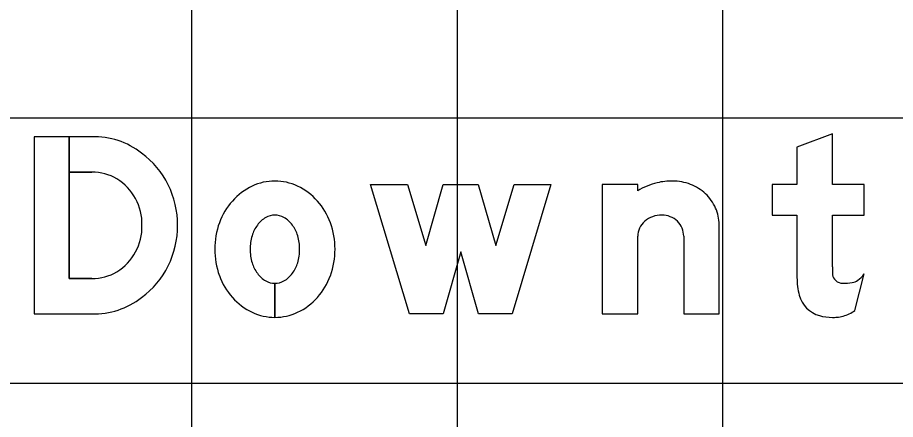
# Model space of a CAD drawing. Extents: x 2193008 to 2198143, y 1236112 to 1237864.
# Drawn here: x 2196691.39 to 2196698.01, y 1237172.77 to 1237175.8 of the extents above; entities that cross this region are included whole.
import ezdxf

# ---------------------------------------------------------------- set-up
doc = ezdxf.new("R2010")
doc.units = 0
for name, color, linetype in [('GSBWFILL', 7, 'Continuous'), ('GSCOLORFILL', 7, 'Continuous'), ('GSOUTLINE', 7, 'Continuous'), ('M-ROADS', 7, 'Continuous')]:
    doc.layers.add(name, color=color, linetype=linetype)

msp = doc.modelspace()

# ---------------------------------------------------------------- linework, layer by layer
at = {"layer": 'GSBWFILL'}
for p, q in [((2196696.411, 1237174.1542), (2196696.411, 1237173.5694)), ((2196691.9529, 1237173.8361), (2196691.7822, 1237173.8361)), ((2196697.7009, 1237173.5942), (2196697.771, 1237173.8703)), ((2196693.331, 1237173.7994), (2196693.331, 1237173.5428)), ((2196693.3311, 1237173.5428), (2196693.3311, 1237173.7994))]:
    msp.add_line(p, q, dxfattribs=at)
for points in [[(2196691.7822, 1237173.8361), (2196691.7822, 1237174.9028), (2196691.5177, 1237174.9028), (2196691.5177, 1237173.5694), (2196691.9529, 1237173.5694)], [(2196691.9529, 1237174.9028), (2196691.7823, 1237174.9028), (2196691.7823, 1237174.6361), (2196691.9529, 1237174.6361)], [(2196697.531, 1237173.9228), (2196697.531, 1237174.3128), (2196697.771, 1237174.3128), (2196697.771, 1237174.5428), (2196697.531, 1237174.5428), (2196697.531, 1237174.9261), (2196697.2644, 1237174.825), (2196697.2644, 1237174.5428), (2196697.0777, 1237174.5428), (2196697.0777, 1237174.3128), (2196697.2644, 1237174.3128), (2196697.2644, 1237173.8422)], [(2196696.0644, 1237174.4946), (2196696.0644, 1237174.5428), (2196695.7977, 1237174.5428), (2196695.7977, 1237173.5694), (2196696.0644, 1237173.5694), (2196696.0644, 1237174.1542)], [(2196696.411, 1237173.5694), (2196696.6777, 1237173.5694), (2196696.6777, 1237174.242)]]:
    msp.add_lwpolyline(points, dxfattribs=at)
msp.add_lwpolyline([(2196695.411, 1237174.5428), (2196695.1177, 1237173.5694), (2196694.8644, 1237173.5694), (2196694.731, 1237174.0361), (2196694.5977, 1237173.5694), (2196694.3444, 1237173.5694), (2196694.051, 1237174.5428), (2196694.3296, 1237174.5428), (2196694.4676, 1237174.0847), (2196694.5985, 1237174.5428), (2196694.8636, 1237174.5428), (2196694.9945, 1237174.0847), (2196695.1325, 1237174.5428)], close=True, dxfattribs=at)
for centre, major_axis, ratio, start_param, end_param in [((2196691.9704, 1237174.3195), (0, 0.5836), 0.992009, 5.621793, 6.313477), ((2196691.9392, 1237174.2427), (0, 0.6639), 0.992009, 4.702399, 5.655315), ((2196691.9593, 1237174.2754), (0, 0.3608), 0.992009, 5.75224, 6.301036), ((2196691.9346, 1237174.2465), (0, 0.3983), 0.992009, 4.686283, 5.735161), ((2196693.331, 1237174.1676), (0, 0.4018), 0.999994, 0, 0.438571), ((2196693.331, 1237174.1676), (0, 0.4018), 0.999994, 5.844614, 6.283185), ((2196696.3223, 1237174.0896), (0, 0.4802), 0.999997, 0.235088, 0.567132), ((2196696.3269, 1237174.0361), (0, 0.5334), 0.999997, 0, 0.219986), ((2196696.3269, 1237174.194), (0, 0.3754), 0.999997, 5.914285, 6.283185), ((2196693.3564, 1237174.1136), (0, 0.4615), 0.999994, 0.438571, 0.847388), ((2196693.3057, 1237174.1136), (0, 0.4615), 0.999994, 5.435798, 5.844614), ((2196696.3359, 1237174.2174), (0, 0.3503), 0.999997, 5.532258, 5.914285), ((2196696.3499, 1237174.2324), (0, 0.3299), 0.999997, 5.130076, 5.532258), ((2196693.3959, 1237174.0788), (0, 0.5141), 0.999994, 0.847388, 1.220117), ((2196693.2662, 1237174.0788), (0, 0.5141), 0.999994, 5.063069, 5.435798), ((2196696.3715, 1237174.242), (0, 0.3062), 0.999997, 4.712389, 5.130076), ((2196693.3636, 1237174.1179), (0, 0.2035), 0.999994, 0.517724, 0.942), ((2196693.331, 1237174.1751), (0, 0.1377), 0.999994, 0, 0.517724), ((2196693.331, 1237174.1751), (0, 0.1377), 0.999994, 5.765461, 6.283185), ((2196693.2985, 1237174.1179), (0, 0.2035), 0.999994, 5.341185, 5.765461), ((2196696.2384, 1237174.1282), (0, 0.1835), 0.999997, 0.345704, 0.715718), ((2196696.2473, 1237174.1034), (0, 0.2099), 0.999997, 0, 0.345704), ((2196696.2473, 1237174.1448), (0, 0.1684), 0.999997, 5.900624, 6.283185), ((2196696.2491, 1237174.1494), (0, 0.1635), 0.999997, 5.51227, 5.900624), ((2196691.9346, 1237174.2257), (0, 0.3983), 0.992009, 3.689617, 4.738495), ((2196691.9392, 1237174.2295), (0, 0.6639), 0.992009, 3.769463, 4.722379), ((2196693.4578, 1237174.0561), (0, 0.5801), 0.999994, 1.220117, 1.570796), ((2196693.415, 1237174.0805), (0, 0.267), 0.999994, 0.942, 1.278197), ((2196693.2471, 1237174.0805), (0, 0.267), 0.999994, 5.004989, 5.341185), ((2196693.2043, 1237174.0561), (0, 0.5801), 0.999994, 4.712389, 5.063069), ((2196696.2246, 1237174.1441), (0, 0.1625), 0.999997, 0.715718, 1.126231), ((2196696.252, 1237174.1523), (0, 0.1594), 0.999997, 5.115435, 5.51227), ((2196693.4961, 1237174.0561), (0, 0.3517), 0.999994, 1.278197, 1.570796), ((2196693.166, 1237174.0561), (0, 0.3517), 0.999994, 4.712389, 5.004989), ((2196696.2033, 1237174.1542), (0, 0.1389), 0.999997, 1.126231, 1.570796), ((2196696.2564, 1237174.1542), (0, 0.1546), 0.999997, 4.712389, 5.115435), ((2196693.4578, 1237174.0561), (0, 0.5801), 0.999994, 1.570796, 1.921476), ((2196693.4961, 1237174.0561), (0, 0.3517), 0.999994, 1.570796, 1.863396), ((2196693.166, 1237174.0561), (0, 0.3517), 0.999994, 4.419789, 4.712389), ((2196693.2043, 1237174.0561), (0, 0.5801), 0.999994, 4.361709, 4.712389), ((2196693.415, 1237174.0317), (0, 0.267), 0.999994, 1.863396, 2.199593), ((2196693.2471, 1237174.0317), (0, 0.267), 0.999994, 4.083593, 4.419789), ((2196699.2003, 1237173.9228), (0, 1.6693), 0.999992, 1.570796, 1.606005), ((2196691.9593, 1237174.1969), (0, 0.3608), 0.992009, 3.123742, 3.672538), ((2196693.3959, 1237174.0335), (0, 0.5141), 0.999994, 1.921476, 2.294205), ((2196693.3636, 1237173.9943), (0, 0.2035), 0.999994, 2.199593, 2.623869), ((2196693.2985, 1237173.9943), (0, 0.2035), 0.999994, 3.659317, 4.083593), ((2196693.2662, 1237174.0335), (0, 0.5141), 0.999994, 3.98898, 4.361709), ((2196697.7818, 1237173.8422), (0, 0.5174), 0.999992, 1.570796, 1.830698), ((2196697.6076, 1237173.877), (0, 0.0767), 0.999992, 1.74085, 2.407828), ((2196697.5955, 1237174.0011), (0, 0.2189), 0.999992, 3.756278, 4.071638), ((2196693.331, 1237173.9371), (0, 0.1377), 0.999994, 2.623869, 3.141593), ((2196693.331, 1237173.9371), (0, 0.1377), 0.999994, 3.142077, 3.659317), ((2196697.6101, 1237173.8797), (0, 0.0803), 0.999992, 2.407828, 3.141593), ((2196697.6101, 1237174.2205), (0, 0.4211), 0.999992, 3.141593, 3.310762), ((2196697.6641, 1237173.904), (0, 0.1), 0.999992, 3.310762, 3.756278), ((2196691.9704, 1237174.1528), (0, 0.5836), 0.992009, 3.111301, 3.802985), ((2196693.3564, 1237173.9986), (0, 0.4615), 0.999994, 2.294205, 2.703022), ((2196693.3057, 1237173.9986), (0, 0.4615), 0.999994, 3.580164, 3.98898), ((2196697.4911, 1237173.7649), (0, 0.2167), 0.999992, 1.830698, 2.869526), ((2196693.331, 1237173.9446), (0, 0.4018), 0.999994, 2.703022, 3.141593), ((2196693.331, 1237173.9446), (0, 0.4018), 0.999994, 3.141759, 3.580164), ((2196697.5225, 1237173.8565), (0, 0.3172), 0.999992, 3.427755, 3.738844), ((2196697.531, 1237173.9079), (0, 0.3651), 0.999992, 2.869526, 3.141593), ((2196697.531, 1237174.0686), (0, 0.5258), 0.999992, 3.141593, 3.205734), ((2196697.5509, 1237173.7601), (0, 0.2167), 0.999992, 3.205734, 3.427755)]:
    msp.add_ellipse(centre, major_axis=major_axis, ratio=ratio, start_param=start_param, end_param=end_param, dxfattribs=at)
at = {"layer": 'GSCOLORFILL'}
for p, q in [((2196696.411, 1237174.1542), (2196696.411, 1237173.5694)), ((2196691.9529, 1237173.8361), (2196691.7822, 1237173.8361)), ((2196697.7009, 1237173.5942), (2196697.771, 1237173.8703)), ((2196693.331, 1237173.7994), (2196693.331, 1237173.5428)), ((2196693.3311, 1237173.5428), (2196693.3311, 1237173.7994))]:
    msp.add_line(p, q, dxfattribs=at)
for points in [[(2196691.7822, 1237173.8361), (2196691.7822, 1237174.9028), (2196691.5177, 1237174.9028), (2196691.5177, 1237173.5694), (2196691.9529, 1237173.5694)], [(2196691.9529, 1237174.9028), (2196691.7823, 1237174.9028), (2196691.7823, 1237174.6361), (2196691.9529, 1237174.6361)], [(2196697.531, 1237173.9228), (2196697.531, 1237174.3128), (2196697.771, 1237174.3128), (2196697.771, 1237174.5428), (2196697.531, 1237174.5428), (2196697.531, 1237174.9261), (2196697.2644, 1237174.825), (2196697.2644, 1237174.5428), (2196697.0777, 1237174.5428), (2196697.0777, 1237174.3128), (2196697.2644, 1237174.3128), (2196697.2644, 1237173.8422)], [(2196696.0644, 1237174.4946), (2196696.0644, 1237174.5428), (2196695.7977, 1237174.5428), (2196695.7977, 1237173.5694), (2196696.0644, 1237173.5694), (2196696.0644, 1237174.1542)], [(2196696.411, 1237173.5694), (2196696.6777, 1237173.5694), (2196696.6777, 1237174.242)]]:
    msp.add_lwpolyline(points, dxfattribs=at)
msp.add_lwpolyline([(2196695.411, 1237174.5428), (2196695.1177, 1237173.5694), (2196694.8644, 1237173.5694), (2196694.731, 1237174.0361), (2196694.5977, 1237173.5694), (2196694.3444, 1237173.5694), (2196694.051, 1237174.5428), (2196694.3296, 1237174.5428), (2196694.4676, 1237174.0847), (2196694.5985, 1237174.5428), (2196694.8636, 1237174.5428), (2196694.9945, 1237174.0847), (2196695.1325, 1237174.5428)], close=True, dxfattribs=at)
for centre, major_axis, ratio, start_param, end_param in [((2196691.9704, 1237174.3195), (0, 0.5836), 0.992009, 5.621793, 6.313477), ((2196691.9392, 1237174.2427), (0, 0.6639), 0.992009, 4.702399, 5.655315), ((2196691.9593, 1237174.2754), (0, 0.3608), 0.992009, 5.75224, 6.301036), ((2196691.9346, 1237174.2465), (0, 0.3983), 0.992009, 4.686283, 5.735161), ((2196693.331, 1237174.1676), (0, 0.4018), 0.999994, 0, 0.438571), ((2196693.331, 1237174.1676), (0, 0.4018), 0.999994, 5.844614, 6.283185), ((2196696.3223, 1237174.0896), (0, 0.4802), 0.999997, 0.235088, 0.567132), ((2196696.3269, 1237174.0361), (0, 0.5334), 0.999997, 0, 0.219986), ((2196696.3269, 1237174.194), (0, 0.3754), 0.999997, 5.914285, 6.283185), ((2196693.3564, 1237174.1136), (0, 0.4615), 0.999994, 0.438571, 0.847388), ((2196693.3057, 1237174.1136), (0, 0.4615), 0.999994, 5.435798, 5.844614), ((2196696.3359, 1237174.2174), (0, 0.3503), 0.999997, 5.532258, 5.914285), ((2196696.3499, 1237174.2324), (0, 0.3299), 0.999997, 5.130076, 5.532258), ((2196693.3959, 1237174.0788), (0, 0.5141), 0.999994, 0.847388, 1.220117), ((2196693.2662, 1237174.0788), (0, 0.5141), 0.999994, 5.063069, 5.435798), ((2196696.3715, 1237174.242), (0, 0.3062), 0.999997, 4.712389, 5.130076), ((2196693.3636, 1237174.1179), (0, 0.2035), 0.999994, 0.517724, 0.942), ((2196693.331, 1237174.1751), (0, 0.1377), 0.999994, 0, 0.517724), ((2196693.331, 1237174.1751), (0, 0.1377), 0.999994, 5.765461, 6.283185), ((2196693.2985, 1237174.1179), (0, 0.2035), 0.999994, 5.341185, 5.765461), ((2196696.2384, 1237174.1282), (0, 0.1835), 0.999997, 0.345704, 0.715718), ((2196696.2473, 1237174.1034), (0, 0.2099), 0.999997, 0, 0.345704), ((2196696.2473, 1237174.1448), (0, 0.1684), 0.999997, 5.900624, 6.283185), ((2196696.2491, 1237174.1494), (0, 0.1635), 0.999997, 5.51227, 5.900624), ((2196691.9346, 1237174.2257), (0, 0.3983), 0.992009, 3.689617, 4.738495), ((2196691.9392, 1237174.2295), (0, 0.6639), 0.992009, 3.769463, 4.722379), ((2196693.4578, 1237174.0561), (0, 0.5801), 0.999994, 1.220117, 1.570796), ((2196693.415, 1237174.0805), (0, 0.267), 0.999994, 0.942, 1.278197), ((2196693.2471, 1237174.0805), (0, 0.267), 0.999994, 5.004989, 5.341185), ((2196693.2043, 1237174.0561), (0, 0.5801), 0.999994, 4.712389, 5.063069), ((2196696.2246, 1237174.1441), (0, 0.1625), 0.999997, 0.715718, 1.126231), ((2196696.252, 1237174.1523), (0, 0.1594), 0.999997, 5.115435, 5.51227), ((2196693.4961, 1237174.0561), (0, 0.3517), 0.999994, 1.278197, 1.570796), ((2196693.166, 1237174.0561), (0, 0.3517), 0.999994, 4.712389, 5.004989), ((2196696.2033, 1237174.1542), (0, 0.1389), 0.999997, 1.126231, 1.570796), ((2196696.2564, 1237174.1542), (0, 0.1546), 0.999997, 4.712389, 5.115435), ((2196693.4578, 1237174.0561), (0, 0.5801), 0.999994, 1.570796, 1.921476), ((2196693.4961, 1237174.0561), (0, 0.3517), 0.999994, 1.570796, 1.863396), ((2196693.166, 1237174.0561), (0, 0.3517), 0.999994, 4.419789, 4.712389), ((2196693.2043, 1237174.0561), (0, 0.5801), 0.999994, 4.361709, 4.712389), ((2196693.415, 1237174.0317), (0, 0.267), 0.999994, 1.863396, 2.199593), ((2196693.2471, 1237174.0317), (0, 0.267), 0.999994, 4.083593, 4.419789), ((2196699.2003, 1237173.9228), (0, 1.6693), 0.999992, 1.570796, 1.606005), ((2196691.9593, 1237174.1969), (0, 0.3608), 0.992009, 3.123742, 3.672538), ((2196693.3959, 1237174.0335), (0, 0.5141), 0.999994, 1.921476, 2.294205), ((2196693.3636, 1237173.9943), (0, 0.2035), 0.999994, 2.199593, 2.623869), ((2196693.2985, 1237173.9943), (0, 0.2035), 0.999994, 3.659317, 4.083593), ((2196693.2662, 1237174.0335), (0, 0.5141), 0.999994, 3.98898, 4.361709), ((2196697.7818, 1237173.8422), (0, 0.5174), 0.999992, 1.570796, 1.830698), ((2196697.6076, 1237173.877), (0, 0.0767), 0.999992, 1.74085, 2.407828), ((2196697.5955, 1237174.0011), (0, 0.2189), 0.999992, 3.756278, 4.071638), ((2196693.331, 1237173.9371), (0, 0.1377), 0.999994, 2.623869, 3.141593), ((2196693.331, 1237173.9371), (0, 0.1377), 0.999994, 3.142077, 3.659317), ((2196697.6101, 1237173.8797), (0, 0.0803), 0.999992, 2.407828, 3.141593), ((2196697.6101, 1237174.2205), (0, 0.4211), 0.999992, 3.141593, 3.310762), ((2196697.6641, 1237173.904), (0, 0.1), 0.999992, 3.310762, 3.756278), ((2196691.9704, 1237174.1528), (0, 0.5836), 0.992009, 3.111301, 3.802985), ((2196693.3564, 1237173.9986), (0, 0.4615), 0.999994, 2.294205, 2.703022), ((2196693.3057, 1237173.9986), (0, 0.4615), 0.999994, 3.580164, 3.98898), ((2196697.4911, 1237173.7649), (0, 0.2167), 0.999992, 1.830698, 2.869526), ((2196693.331, 1237173.9446), (0, 0.4018), 0.999994, 2.703022, 3.141593), ((2196693.331, 1237173.9446), (0, 0.4018), 0.999994, 3.141759, 3.580164), ((2196697.5225, 1237173.8565), (0, 0.3172), 0.999992, 3.427755, 3.738844), ((2196697.531, 1237173.9079), (0, 0.3651), 0.999992, 2.869526, 3.141593), ((2196697.531, 1237174.0686), (0, 0.5258), 0.999992, 3.141593, 3.205734), ((2196697.5509, 1237173.7601), (0, 0.2167), 0.999992, 3.205734, 3.427755)]:
    msp.add_ellipse(centre, major_axis=major_axis, ratio=ratio, start_param=start_param, end_param=end_param, dxfattribs=at)
at = {"layer": 'GSOUTLINE'}
for p, q in [((2196696.411, 1237174.1542), (2196696.411, 1237173.5694)), ((2196691.9529, 1237173.8361), (2196691.9529, 1237173.8361)), ((2196697.7009, 1237173.5942), (2196697.771, 1237173.8703)), ((2196691.9529, 1237173.5694), (2196691.9529, 1237173.5694))]:
    msp.add_line(p, q, dxfattribs=at)
for points in [[(2196691.9529, 1237174.9028), (2196691.5177, 1237174.9028), (2196691.5177, 1237173.5694), (2196691.9529, 1237173.5694)], [(2196697.531, 1237173.9228), (2196697.531, 1237174.3128), (2196697.771, 1237174.3128), (2196697.771, 1237174.5428), (2196697.531, 1237174.5428), (2196697.531, 1237174.9261), (2196697.2644, 1237174.825), (2196697.2644, 1237174.5428), (2196697.0777, 1237174.5428), (2196697.0777, 1237174.3128), (2196697.2644, 1237174.3128), (2196697.2644, 1237173.8422)], [(2196691.9529, 1237174.6361), (2196691.7822, 1237174.6361), (2196691.7822, 1237173.8361), (2196691.9529, 1237173.8361)], [(2196696.0644, 1237174.4946), (2196696.0644, 1237174.5428), (2196695.7977, 1237174.5428), (2196695.7977, 1237173.5694), (2196696.0644, 1237173.5694), (2196696.0644, 1237174.1542)], [(2196696.411, 1237173.5694), (2196696.6777, 1237173.5694), (2196696.6777, 1237174.242)]]:
    msp.add_lwpolyline(points, dxfattribs=at)
msp.add_lwpolyline([(2196695.411, 1237174.5428), (2196695.1177, 1237173.5694), (2196694.8644, 1237173.5694), (2196694.731, 1237174.0361), (2196694.5977, 1237173.5694), (2196694.3444, 1237173.5694), (2196694.051, 1237174.5428), (2196694.3296, 1237174.5428), (2196694.4676, 1237174.0847), (2196694.5985, 1237174.5428), (2196694.8636, 1237174.5428), (2196694.9945, 1237174.0847), (2196695.1325, 1237174.5428)], close=True, dxfattribs=at)
for centre, major_axis, ratio, start_param, end_param in [((2196691.9704, 1237174.3195), (0, 0.5836), 0.992009, 5.621793, 6.313477), ((2196691.9392, 1237174.2427), (0, 0.6639), 0.992009, 4.702399, 5.655315), ((2196691.9593, 1237174.2754), (0, 0.3608), 0.992009, 5.75224, 6.301036), ((2196691.9346, 1237174.2465), (0, 0.3983), 0.992009, 4.686283, 5.735161), ((2196693.331, 1237174.1676), (0, 0.4018), 0.999994, 0, 0.438571), ((2196693.331, 1237174.1676), (0, 0.4018), 0.999994, 5.844614, 6.283185), ((2196696.3223, 1237174.0896), (0, 0.4802), 0.999997, 0.235088, 0.567132), ((2196696.3269, 1237174.0361), (0, 0.5334), 0.999997, 0, 0.219986), ((2196696.3269, 1237174.194), (0, 0.3754), 0.999997, 5.914285, 6.283185), ((2196693.3564, 1237174.1136), (0, 0.4615), 0.999994, 0.438571, 0.847388), ((2196693.3057, 1237174.1136), (0, 0.4615), 0.999994, 5.435798, 5.844614), ((2196696.3359, 1237174.2174), (0, 0.3503), 0.999997, 5.532258, 5.914285), ((2196696.3499, 1237174.2324), (0, 0.3299), 0.999997, 5.130076, 5.532258), ((2196693.3959, 1237174.0788), (0, 0.5141), 0.999994, 0.847388, 1.220117), ((2196693.2662, 1237174.0788), (0, 0.5141), 0.999994, 5.063069, 5.435798), ((2196696.3715, 1237174.242), (0, 0.3062), 0.999997, 4.712389, 5.130076), ((2196693.3636, 1237174.1179), (0, 0.2035), 0.999994, 0.517724, 0.942), ((2196693.331, 1237174.1751), (0, 0.1377), 0.999994, 0, 0.517724), ((2196693.331, 1237174.1751), (0, 0.1377), 0.999994, 5.765461, 6.283185), ((2196693.2985, 1237174.1179), (0, 0.2035), 0.999994, 5.341185, 5.765461), ((2196696.2384, 1237174.1282), (0, 0.1835), 0.999997, 0.345704, 0.715718), ((2196696.2473, 1237174.1034), (0, 0.2099), 0.999997, 0, 0.345704), ((2196696.2473, 1237174.1448), (0, 0.1684), 0.999997, 5.900624, 6.283185), ((2196696.2491, 1237174.1494), (0, 0.1635), 0.999997, 5.51227, 5.900624), ((2196691.9346, 1237174.2257), (0, 0.3983), 0.992009, 3.689617, 4.738495), ((2196691.9392, 1237174.2295), (0, 0.6639), 0.992009, 3.769463, 4.722379), ((2196693.4578, 1237174.0561), (0, 0.5801), 0.999994, 1.220117, 1.570796), ((2196693.415, 1237174.0805), (0, 0.267), 0.999994, 0.942, 1.278197), ((2196693.2471, 1237174.0805), (0, 0.267), 0.999994, 5.004989, 5.341185), ((2196693.2043, 1237174.0561), (0, 0.5801), 0.999994, 4.712389, 5.063069), ((2196696.2246, 1237174.1441), (0, 0.1625), 0.999997, 0.715718, 1.126231), ((2196696.252, 1237174.1523), (0, 0.1594), 0.999997, 5.115435, 5.51227), ((2196693.4961, 1237174.0561), (0, 0.3517), 0.999994, 1.278197, 1.570796), ((2196693.166, 1237174.0561), (0, 0.3517), 0.999994, 4.712389, 5.004989), ((2196696.2033, 1237174.1542), (0, 0.1389), 0.999997, 1.126231, 1.570796), ((2196696.2564, 1237174.1542), (0, 0.1546), 0.999997, 4.712389, 5.115435), ((2196693.4578, 1237174.0561), (0, 0.5801), 0.999994, 1.570796, 1.921476), ((2196693.4961, 1237174.0561), (0, 0.3517), 0.999994, 1.570796, 1.863396), ((2196693.166, 1237174.0561), (0, 0.3517), 0.999994, 4.419789, 4.712389), ((2196693.2043, 1237174.0561), (0, 0.5801), 0.999994, 4.361709, 4.712389), ((2196693.415, 1237174.0317), (0, 0.267), 0.999994, 1.863396, 2.199593), ((2196693.2471, 1237174.0317), (0, 0.267), 0.999994, 4.083593, 4.419789), ((2196699.2003, 1237173.9228), (0, 1.6693), 0.999992, 1.570796, 1.606005), ((2196691.9593, 1237174.1969), (0, 0.3608), 0.992009, 3.123742, 3.672538), ((2196693.3959, 1237174.0335), (0, 0.5141), 0.999994, 1.921476, 2.294205), ((2196693.3636, 1237173.9943), (0, 0.2035), 0.999994, 2.199593, 2.623869), ((2196693.2985, 1237173.9943), (0, 0.2035), 0.999994, 3.659317, 4.083593), ((2196693.2662, 1237174.0335), (0, 0.5141), 0.999994, 3.98898, 4.361709), ((2196697.7818, 1237173.8422), (0, 0.5174), 0.999992, 1.570796, 1.830698), ((2196697.6076, 1237173.877), (0, 0.0767), 0.999992, 1.74085, 2.407828), ((2196697.5955, 1237174.0011), (0, 0.2189), 0.999992, 3.756278, 4.071638), ((2196693.331, 1237173.9371), (0, 0.1377), 0.999994, 2.623869, 3.141593), ((2196693.331, 1237173.9371), (0, 0.1377), 0.999994, 3.141593, 3.659317), ((2196697.6101, 1237173.8797), (0, 0.0803), 0.999992, 2.407828, 3.141593), ((2196697.6101, 1237174.2205), (0, 0.4211), 0.999992, 3.141593, 3.310762), ((2196697.6641, 1237173.904), (0, 0.1), 0.999992, 3.310762, 3.756278), ((2196691.9704, 1237174.1528), (0, 0.5836), 0.992009, 3.111301, 3.802985), ((2196693.3564, 1237173.9986), (0, 0.4615), 0.999994, 2.294205, 2.703022), ((2196693.3057, 1237173.9986), (0, 0.4615), 0.999994, 3.580164, 3.98898), ((2196697.4911, 1237173.7649), (0, 0.2167), 0.999992, 1.830698, 2.869526), ((2196693.331, 1237173.9446), (0, 0.4018), 0.999994, 2.703022, 3.141593), ((2196693.331, 1237173.9446), (0, 0.4018), 0.999994, 3.141593, 3.580164), ((2196697.5225, 1237173.8565), (0, 0.3172), 0.999992, 3.427755, 3.738844), ((2196697.531, 1237173.9079), (0, 0.3651), 0.999992, 2.869526, 3.141593), ((2196697.531, 1237174.0686), (0, 0.5258), 0.999992, 3.141593, 3.205734), ((2196697.5509, 1237173.7601), (0, 0.2167), 0.999992, 3.205734, 3.427755)]:
    msp.add_ellipse(centre, major_axis=major_axis, ratio=ratio, start_param=start_param, end_param=end_param, dxfattribs=at)
at = {"layer": 'M-ROADS'}
for p, q in [((2196692.7065, 1237153.0462), (2196692.7065, 1237223.0462)), ((2196694.7065, 1237153.0462), (2196694.7065, 1237223.0462)), ((2196696.7065, 1237153.0462), (2196696.7065, 1237223.0462)), ((2196614.7065, 1237175.0462), (2196874.7065, 1237175.0462)), ((2196614.7065, 1237173.0462), (2196874.7065, 1237173.0462))]:
    msp.add_line(p, q, dxfattribs=at)

doc.saveas('drawing.dxf')
